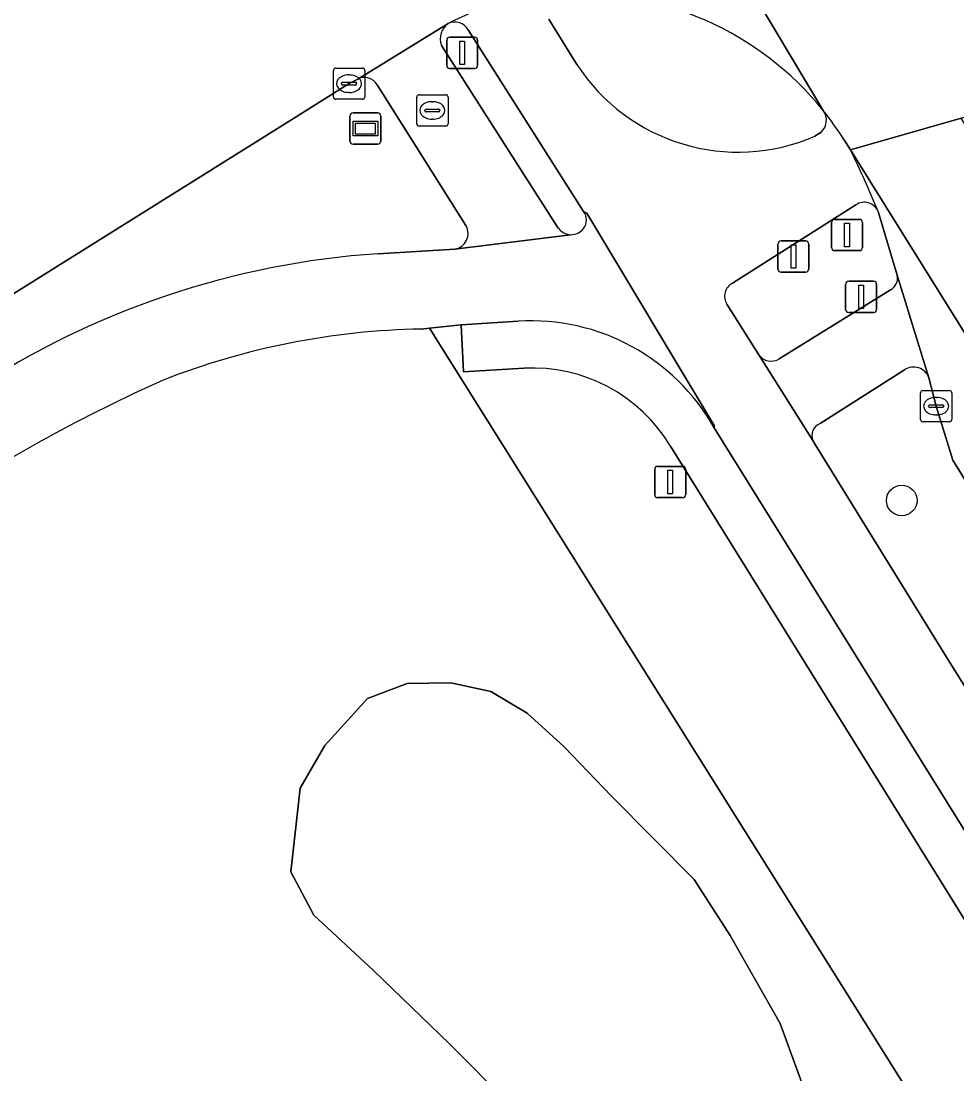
# Model space of a CAD drawing. Extents: x 158132 to 159664, y 385256 to 387218.
# Drawn here: x 159123.93 to 159153.89, y 386656.4 to 386690.08 of the extents above; entities that cross this region are included whole.
import ezdxf

# ---------------------------------------------------------------- set-up
doc = ezdxf.new("R2010")
doc.units = 0
for name, color, linetype in [('IMGEO_Berm_groen', 7, 'Continuous'), ('IMGEO_Boom', 7, 'Continuous'), ('IMGEO_Drukknoppaal', 7, 'Continuous'), ('IMGEO_Fietspad_gesloten', 7, 'Continuous'), ('IMGEO_Groenvoorziening', 7, 'Continuous'), ('IMGEO_Kolk', 7, 'Continuous'), ('IMGEO_Meer_plas_ven_vijver', 7, 'Continuous'), ('IMGEO_OVBaan_gesloten', 7, 'Continuous'), ('IMGEO_Rijbaan_lokaal_gesloten', 7, 'Continuous'), ('IMGEO_Rijbaan_regionaal_gesloten', 7, 'Continuous'), ('IMGEO_Rioolput', 7, 'Continuous'), ('IMGEO_Straatnaambord', 7, 'Continuous'), ('IMGEO_Verkeersbordpaal', 7, 'Continuous'), ('IMGEO_Verkeerseiland_groen', 7, 'Continuous'), ('IMGEO_Verkeerseiland_open', 7, 'Continuous'), ('IMGEO_Verkeersregelinstallatiepaal', 7, 'Continuous'), ('IMGEO_Voetpad_open', 7, 'Continuous')]:
    doc.layers.add(name, color=color, linetype=linetype)

msp = doc.modelspace()

# ---------------------------------------------------------------- linework, layer by layer
at = {"layer": 'IMGEO_Berm_groen'}
for points in [[(159140.025, 386678.972), (159138.093, 386678.862), (159138.019, 386680.357), (159137.006, 386680.254), (159158.781, 386645.56), (159175.669, 386618.508), (159177.498, 386615.581), (159183.311, 386606.268), (159186.205, 386601.626), (159186.647, 386600.917), (159187.643, 386599.315), (159190.082, 386595.425), (159190.77, 386595.587), (159188.393, 386599.703), (159187.266, 386601.655), (159186.986, 386602.112), (159179.41, 386614.466)], [(159169.223, 386637.047), (159144.717, 386676.479)]]:
    msp.add_lwpolyline(points, dxfattribs=at)
msp.add_arc((159140.304, 386673.835), 5.144, 30.9252, 93.1087, dxfattribs=at)
at = {"layer": 'IMGEO_Boom'}
msp.add_circle((159152.118, 386674.742), 0.489, dxfattribs=at)
at = {"layer": 'IMGEO_Drukknoppaal'}
for p, q in [((159148.257, 386683.046), (159149.047, 386683.046)), ((159149.047, 386683.046), (159148.257, 386683.046)), ((159148.157, 386682.146), (159148.157, 386682.946)), ((159148.157, 386682.946), (159148.157, 386682.146)), ((159149.147, 386682.946), (159149.147, 386682.146)), ((159149.147, 386682.146), (159149.147, 386682.946)), ((159149.047, 386682.046), (159148.257, 386682.046)), ((159148.257, 386682.046), (159149.047, 386682.046))]:
    msp.add_line(p, q, dxfattribs=at)
msp.add_lwpolyline([(159148.577, 386682.921), (159148.727, 386682.921), (159148.727, 386682.171), (159148.577, 386682.171), (159148.577, 386682.921)], dxfattribs=at)
for centre, start, end in [((159148.257, 386682.946), 90, 180), ((159148.257, 386682.946), 90, 180), ((159149.047, 386682.946), 0, 90), ((159149.047, 386682.946), 360, 90), ((159148.257, 386682.146), 180, 270), ((159148.257, 386682.146), 180, 270), ((159149.047, 386682.146), 270, 0), ((159149.047, 386682.146), 270, 0)]:
    msp.add_arc(centre, 0.1, start, end, dxfattribs=at)
at = {"layer": 'IMGEO_Fietspad_gesloten'}
for points in [[(159141.719, 386688.693), (159140.825, 386690.143)], [(159138.243, 386689.799), (159141.938, 386683.988), (159142.038, 386683.935), (159146.111, 386677.137), (159146.114, 386677.064), (159170.533, 386637.824)], [(159149.54, 386686.522), (159149.341, 386686.398)], [(159150.478, 386685.963), (159150.278, 386686.283)], [(159146.114, 386677.064), (159146.111, 386677.137), (159142.038, 386683.935), (159141.938, 386683.988)], [(159146.704, 386681.693), (159150.653, 386684.199)], [(159141.521, 386683.246), (159137.815, 386682.785), (159135.36, 386682.638)], [(159167.38, 386647.523), (159160.85, 386657.975), (159156.511, 386664.961), (159155.58, 386666.471), (159154.083, 386668.879), (159153.47, 386669.866), (159149.348, 386676.539), (159149.27, 386676.664), (159147.548, 386679.405), (159146.524, 386681.019)], [(159136.737, 386680.227), (159137.006, 386680.254), (159138.019, 386680.357), (159139.845, 386680.478)]]:
    msp.add_lwpolyline(points, dxfattribs=at)
for centre, radius, start, end in [((159141.501, 386682.478), 8.472, 91.9966, 117.3966), ((159137.813, 386689.548), 0.497, 30.2611, 115.0308), ((159146.884, 386692.043), 6.156, 212.9652, 293.5205), ((159149.173, 386686.91), 0.534, 313.3563, 35.531), ((159134.235, 386675.532), 19.312, 33.8275, 37.2479), ((159121.459, 386671.804), 32.288, 22.169, 26.0087), ((159141.584, 386683.72), 0.444, 322.2387, 37.1247), ((159150.921, 386683.806), 0.476, 22.5126, 124.2969), ((159141.536, 386683.741), 0.495, 268.3036, 323.714), ((159137.171, 386655.805), 26.894, 93.8611, 123.3555), ((159146.909, 386681.277), 0.463, 116.201, 213.8939), ((159140.253, 386673.764), 6.727, 29.3823, 93.4737), ((159137.164, 386656.401), 23.83, 91.0255, 111.3728), ((159150.528, 386629.509), 53.808, 114.1905, 122.9671)]:
    msp.add_arc(centre, radius, start, end, dxfattribs=at)
at = {"layer": 'IMGEO_Groenvoorziening'}
for points in [[(159158.781, 386645.56), (159137.006, 386680.254), (159136.737, 386680.227)], [(159139.574, 386655.425), (159137.642, 386657.361), (159135.214, 386659.707), (159133.298, 386661.472), (159132.565, 386662.867), (159132.86, 386665.537), (159133.653, 386666.904), (159135.015, 386668.411), (159136.292, 386668.892), (159137.689, 386668.914), (159138.963, 386668.631), (159140.135, 386667.936), (159141.312, 386666.86), (159142.832, 386665.279), (159145.474, 386662.62), (159146.623, 386660.828), (159148.222, 386658.011), (159148.924, 386656.118)]]:
    msp.add_lwpolyline(points, dxfattribs=at)
for centre, radius, start, end in [((159137.164, 386656.401), 23.83, 91.0255, 111.3728), ((159150.528, 386629.509), 53.808, 114.1905, 122.9671)]:
    msp.add_arc(centre, radius, start, end, dxfattribs=at)
at = {"layer": 'IMGEO_Kolk'}
for p, q in [((159133.93, 386687.651), (159133.93, 386688.503)), ((159134.005, 386688.577), (159134.857, 386688.577)), ((159134.418, 386688.357), (159134.443, 386688.357)), ((159134.931, 386688.503), (159134.931, 386687.651)), ((159134.189, 386688.071), (159134.189, 386688.083)), ((159134.627, 386688.034), (159134.229, 386688.034)), ((159134.232, 386688.12), (159134.63, 386688.12)), ((159134.673, 386688.083), (159134.673, 386688.071)), ((159134.441, 386687.797), (159134.416, 386687.797)), ((159134.857, 386687.577), (159134.005, 386687.577)), ((159152.793, 386678.261), (159153.645, 386678.261)), ((159152.718, 386677.335), (159152.718, 386678.187)), ((159153.206, 386678.041), (159153.231, 386678.041)), ((159153.719, 386678.187), (159153.719, 386677.335)), ((159152.977, 386677.755), (159152.977, 386677.767)), ((159153.415, 386677.718), (159153.017, 386677.718)), ((159153.02, 386677.804), (159153.418, 386677.804)), ((159153.461, 386677.767), (159153.461, 386677.755)), ((159153.645, 386677.261), (159152.793, 386677.261)), ((159153.229, 386677.481), (159153.204, 386677.481))]:
    msp.add_line(p, q, dxfattribs=at)
for points in [[(159133.93, 386687.651), (159133.93, 386688.503)], [(159134.005, 386688.577), (159134.857, 386688.577)], [(159134.931, 386688.503), (159134.931, 386687.651)], [(159134.857, 386687.577), (159134.005, 386687.577)], [(159152.793, 386678.261), (159153.645, 386678.261)], [(159152.718, 386677.335), (159152.718, 386678.187)], [(159153.719, 386678.187), (159153.719, 386677.335)], [(159153.645, 386677.261), (159152.793, 386677.261)]]:
    msp.add_lwpolyline(points, dxfattribs=at)
for centre, radius, start, end in [((159134.007, 386688.501), 0.0765, 91.552, 178.448), ((159134.007, 386688.501), 0.0765, 91.552, 178.448), ((159134.855, 386688.501), 0.0765, 1.552, 88.448), ((159134.855, 386688.501), 0.0765, 1.552, 88.448), ((159134.229, 386688.08), 0.0403, 85.8775, 175.7526), ((159134.226, 386688.07), 0.0366, 178.938, 274.7102), ((159134.63, 386688.077), 0.043, 264.8664, 352.4533), ((159134.634, 386688.082), 0.0386, 1.7309, 96.639), ((159134.007, 386687.653), 0.0765, 181.552, 268.448), ((159134.007, 386687.653), 0.0765, 181.552, 268.448), ((159134.855, 386687.653), 0.0765, 271.552, 358.448), ((159134.855, 386687.653), 0.0765, 271.552, 358.448), ((159152.795, 386678.185), 0.0765, 91.552, 178.448), ((159152.795, 386678.185), 0.0765, 91.552, 178.448), ((159153.643, 386678.185), 0.0765, 1.552, 88.448), ((159153.643, 386678.185), 0.0765, 1.552, 88.448), ((159153.017, 386677.764), 0.0403, 85.8775, 175.7526), ((159153.014, 386677.754), 0.0366, 178.938, 274.7102), ((159153.418, 386677.761), 0.043, 264.8664, 352.4533), ((159153.422, 386677.766), 0.0386, 1.7309, 96.639), ((159152.795, 386677.337), 0.0765, 181.552, 268.448), ((159152.795, 386677.337), 0.0765, 181.552, 268.448), ((159153.643, 386677.337), 0.0765, 271.552, 358.448), ((159153.643, 386677.337), 0.0765, 271.552, 358.448)]:
    msp.add_arc(centre, radius, start, end, dxfattribs=at)
for centre, major_axis, ratio, start_param, end_param in [((159134.417, 386688.077), (-0.387, 0.002), 0.722429, 4.712389, 7.853982), ((159134.442, 386688.077), (-0.39, 0.002), 0.717154, 1.570796, 4.712389), ((159153.205, 386677.761), (-0.387, 0.002), 0.722429, 4.712389, 7.853982), ((159153.23, 386677.761), (-0.39, 0.002), 0.717154, 1.570796, 4.712389)]:
    msp.add_ellipse(centre, major_axis=major_axis, ratio=ratio, start_param=start_param, end_param=end_param, dxfattribs=at)
at = {"layer": 'IMGEO_Meer_plas_ven_vijver'}
msp.add_lwpolyline([(159148.924, 386656.118), (159148.222, 386658.011), (159146.623, 386660.828), (159145.474, 386662.62), (159142.832, 386665.279), (159141.312, 386666.86), (159140.135, 386667.936), (159138.963, 386668.631), (159137.689, 386668.914), (159136.292, 386668.892), (159135.015, 386668.411), (159133.653, 386666.904), (159132.86, 386665.537), (159132.565, 386662.867), (159133.298, 386661.472), (159135.214, 386659.707), (159137.642, 386657.361), (159139.574, 386655.425)], dxfattribs=at)
at = {"layer": 'IMGEO_OVBaan_gesloten'}
msp.add_lwpolyline([(159151.361, 386683.988), (159151.976, 386681.947), (159152.989, 386678.663), (159153.22, 386677.762), (159153.755, 386676.032), (159157.015, 386670.747), (159161.293, 386663.809), (159170.27, 386649.568), (159172.085, 386647.268), (159175.569, 386643.645), (159178.111, 386641.005), (159178.465, 386640.61), (159179.564, 386639.231), (159180.536, 386637.76), (159180.301, 386638.143), (159150.478, 386685.963)], dxfattribs=at)
msp.add_arc((159121.459, 386671.804), 32.288, 22.169, 26.0087, dxfattribs=at)
at = {"layer": 'IMGEO_Rijbaan_lokaal_gesloten'}
msp.add_lwpolyline([(159112.652, 386674.447), (159113.688, 386675.105), (159132.651, 386686.965), (159134.431, 386688.078), (159134.712, 386688.225), (159137.603, 386689.999)], dxfattribs=at)
msp.add_arc((159141.501, 386682.478), 8.472, 91.9966, 117.3966, dxfattribs=at)
at = {"layer": 'IMGEO_Rijbaan_regionaal_gesloten'}
for points in [[(159144.288, 386715.383), (159141.671, 386719.552), (159139.885, 386722.43), (159138.128, 386725.269), (159138.085, 386725.338), (159135.47, 386723.709), (159132.717, 386721.993), (159129.876, 386720.223), (159149.608, 386687.221)], [(159149.608, 386687.221), (159129.876, 386720.223)], [(159150.278, 386686.283), (159150.478, 386685.963), (159154.015, 386686.975), (159157.444, 386687.955), (159155.66, 386690.814), (159155.603, 386690.905), (159152.966, 386695.161), (159152.899, 386695.281)]]:
    msp.add_lwpolyline(points, dxfattribs=at)
msp.add_lwpolyline([(159154.015, 386686.975), (159150.478, 386685.963), (159180.301, 386638.143), (159180.536, 386637.76), (159181.609, 386636.058), (159194.566, 386616.143), (159198.968, 386609.564), (159199.195, 386609.224), (159219.832, 386578.664), (159222.985, 386580.566), (159191.817, 386626.926), (159157.237, 386681.723)], close=True, dxfattribs=at)
for centre, radius, start, end in [((159141.762, 386680.856), 10.103, 39.0494, 93.1535), ((159134.235, 386675.532), 19.312, 33.8275, 37.2479)]:
    msp.add_arc(centre, radius, start, end, dxfattribs=at)
at = {"layer": 'IMGEO_Rioolput'}
for p, q in [((159136.671, 386687.721), (159137.523, 386687.721)), ((159136.596, 386686.795), (159136.596, 386687.647)), ((159137.084, 386687.501), (159137.109, 386687.501)), ((159137.597, 386687.647), (159137.597, 386686.795)), ((159136.855, 386687.215), (159136.855, 386687.227)), ((159137.293, 386687.178), (159136.895, 386687.178)), ((159136.898, 386687.264), (159137.296, 386687.264)), ((159137.339, 386687.227), (159137.339, 386687.215)), ((159137.523, 386686.721), (159136.671, 386686.721)), ((159137.107, 386686.941), (159137.082, 386686.941))]:
    msp.add_line(p, q, dxfattribs=at)
for points in [[(159136.671, 386687.721), (159137.523, 386687.721)], [(159136.596, 386686.795), (159136.596, 386687.647)], [(159137.597, 386687.647), (159137.597, 386686.795)], [(159137.523, 386686.721), (159136.671, 386686.721)]]:
    msp.add_lwpolyline(points, dxfattribs=at)
for centre, radius, start, end in [((159136.673, 386687.645), 0.0765, 91.552, 178.448), ((159136.673, 386687.645), 0.0765, 91.552, 178.448), ((159137.521, 386687.645), 0.0765, 1.552, 88.448), ((159137.521, 386687.645), 0.0765, 1.552, 88.448), ((159136.895, 386687.224), 0.0403, 85.8775, 175.7526), ((159136.892, 386687.214), 0.0366, 178.938, 274.7102), ((159137.296, 386687.221), 0.043, 264.8664, 352.4533), ((159137.3, 386687.226), 0.0386, 1.7309, 96.639), ((159136.673, 386686.797), 0.0765, 181.552, 268.448), ((159136.673, 386686.797), 0.0765, 181.552, 268.448), ((159137.521, 386686.797), 0.0765, 271.552, 358.448), ((159137.521, 386686.797), 0.0765, 271.552, 358.448)]:
    msp.add_arc(centre, radius, start, end, dxfattribs=at)
for centre, major_axis, ratio, start_param, end_param in [((159137.083, 386687.221), (-0.387, 0.002), 0.722429, 4.712389, 7.853982), ((159137.108, 386687.221), (-0.39, 0.002), 0.717154, 1.570796, 4.712389)]:
    msp.add_ellipse(centre, major_axis=major_axis, ratio=ratio, start_param=start_param, end_param=end_param, dxfattribs=at)
at = {"layer": 'IMGEO_Straatnaambord'}
for p, q in [((159134.457, 386686.24), (159134.457, 386687.04)), ((159134.457, 386687.04), (159134.457, 386686.24)), ((159134.557, 386687.14), (159135.347, 386687.14)), ((159135.347, 386687.14), (159134.557, 386687.14)), ((159135.447, 386687.04), (159135.447, 386686.24)), ((159135.447, 386686.24), (159135.447, 386687.04)), ((159135.347, 386686.14), (159134.557, 386686.14)), ((159134.557, 386686.14), (159135.347, 386686.14))]:
    msp.add_line(p, q, dxfattribs=at)
for points in [[(159134.558, 386686.872), (159135.346, 386686.872), (159135.346, 386686.408), (159134.558, 386686.408), (159134.558, 386686.872)], [(159134.623, 386686.807), (159134.623, 386686.473), (159135.281, 386686.473), (159135.281, 386686.807), (159134.623, 386686.807)]]:
    msp.add_lwpolyline(points, dxfattribs=at)
for centre, start, end in [((159134.557, 386687.04), 90, 180), ((159134.557, 386687.04), 90, 180), ((159135.347, 386687.04), 0, 90), ((159135.347, 386687.04), 360, 90), ((159134.557, 386686.24), 180, 270), ((159134.557, 386686.24), 180, 270), ((159135.347, 386686.24), 270, 0), ((159135.347, 386686.24), 270, 0)]:
    msp.add_arc(centre, 0.1, start, end, dxfattribs=at)
at = {"layer": 'IMGEO_Verkeersbordpaal'}
for p, q in [((159144.213, 386674.935), (159144.213, 386675.735)), ((159144.213, 386675.735), (159144.213, 386674.935)), ((159144.313, 386675.835), (159145.103, 386675.835)), ((159145.103, 386675.835), (159144.313, 386675.835)), ((159145.203, 386675.735), (159145.203, 386674.935)), ((159145.203, 386674.935), (159145.203, 386675.735)), ((159145.103, 386674.835), (159144.313, 386674.835)), ((159144.313, 386674.835), (159145.103, 386674.835))]:
    msp.add_line(p, q, dxfattribs=at)
msp.add_lwpolyline([(159144.633, 386675.71), (159144.783, 386675.71), (159144.783, 386674.96), (159144.633, 386674.96), (159144.633, 386675.71)], dxfattribs=at)
for centre, start, end in [((159144.313, 386675.735), 90, 180), ((159144.313, 386675.735), 90, 180), ((159145.103, 386675.735), 0, 90), ((159145.103, 386675.735), 360, 90), ((159144.313, 386674.935), 180, 270), ((159144.313, 386674.935), 180, 270), ((159145.103, 386674.935), 270, 0), ((159145.103, 386674.935), 270, 0)]:
    msp.add_arc(centre, 0.1, start, end, dxfattribs=at)
at = {"layer": 'IMGEO_Verkeerseiland_groen'}
for points in [[(159134.712, 386688.225), (159134.431, 386688.078), (159132.651, 386686.965), (159113.688, 386675.105), (159112.652, 386674.447)], [(159138.172, 386683.539), (159135.328, 386688.044)], [(159150.653, 386684.199), (159146.704, 386681.693)], [(159151.976, 386681.947), (159151.361, 386683.988)], [(159135.36, 386682.638), (159137.815, 386682.785)], [(159148.197, 386679.279), (159151.754, 386681.479)], [(159146.524, 386681.019), (159147.548, 386679.405)], [(159152.209, 386678.924), (159149.51, 386677.201)], [(159153.755, 386676.032), (159153.22, 386677.762), (159152.989, 386678.663)], [(159149.27, 386676.664), (159149.348, 386676.539), (159153.47, 386669.866), (159154.083, 386668.879), (159157.015, 386670.747), (159153.755, 386676.032)]]:
    msp.add_lwpolyline(points, dxfattribs=at)
for centre, radius, start, end in [((159134.924, 386687.809), 0.467, 30.2469, 117.0042), ((159150.921, 386683.806), 0.476, 22.5126, 124.2969), ((159137.732, 386683.286), 0.508, 279.4131, 29.9141), ((159137.171, 386655.805), 26.894, 93.8611, 123.3555), ((159151.553, 386681.861), 0.432, 297.7524, 11.4922), ((159146.909, 386681.277), 0.463, 116.201, 213.8939), ((159147.934, 386679.661), 0.464, 213.5299, 304.4961), ((159152.498, 386678.492), 0.52, 19.2001, 123.7978), ((159149.65, 386676.816), 0.409, 109.969, 201.8686)]:
    msp.add_arc(centre, radius, start, end, dxfattribs=at)
at = {"layer": 'IMGEO_Verkeerseiland_open'}
for points in [[(159140.825, 386690.143), (159141.719, 386688.693)], [(159141.938, 386683.988), (159138.243, 386689.799)], [(159137.385, 386689.303), (159141.127, 386683.457)], [(159149.341, 386686.398), (159149.54, 386686.522)]]:
    msp.add_lwpolyline(points, dxfattribs=at)
for centre, radius, start, end in [((159141.762, 386680.856), 10.103, 39.0494, 93.1535), ((159137.813, 386689.548), 0.497, 30.2611, 115.0308), ((159137.938, 386689.512), 0.591, 124.5225, 200.6945), ((159146.884, 386692.043), 6.156, 212.9652, 293.5205), ((159149.173, 386686.91), 0.534, 313.3563, 35.531), ((159141.584, 386683.72), 0.444, 322.2387, 37.1247), ((159141.535, 386683.745), 0.499, 215.245, 268.414), ((159141.536, 386683.741), 0.495, 268.3036, 323.714)]:
    msp.add_arc(centre, radius, start, end, dxfattribs=at)
at = {"layer": 'IMGEO_Verkeersregelinstallatiepaal'}
for p, q in [((159137.555, 386688.665), (159137.555, 386689.465)), ((159137.555, 386689.465), (159137.555, 386688.665)), ((159137.655, 386689.565), (159138.445, 386689.565)), ((159138.445, 386689.565), (159137.655, 386689.565)), ((159138.545, 386689.465), (159138.545, 386688.665)), ((159138.545, 386688.665), (159138.545, 386689.465)), ((159138.445, 386688.565), (159137.655, 386688.565)), ((159137.655, 386688.565), (159138.445, 386688.565)), ((159149.871, 386682.835), (159149.871, 386683.635)), ((159149.871, 386683.635), (159149.871, 386682.835)), ((159149.971, 386683.735), (159150.761, 386683.735)), ((159150.761, 386683.735), (159149.971, 386683.735)), ((159150.861, 386683.635), (159150.861, 386682.835)), ((159150.861, 386682.835), (159150.861, 386683.635)), ((159150.761, 386682.735), (159149.971, 386682.735)), ((159149.971, 386682.735), (159150.761, 386682.735)), ((159150.323, 386680.856), (159150.323, 386681.656)), ((159150.323, 386681.656), (159150.323, 386680.856)), ((159150.423, 386681.756), (159151.213, 386681.756)), ((159151.213, 386681.756), (159150.423, 386681.756)), ((159151.313, 386681.656), (159151.313, 386680.856)), ((159151.313, 386680.856), (159151.313, 386681.656)), ((159151.213, 386680.756), (159150.423, 386680.756)), ((159150.423, 386680.756), (159151.213, 386680.756))]:
    msp.add_line(p, q, dxfattribs=at)
for points in [[(159137.975, 386689.44), (159138.125, 386689.44), (159138.125, 386688.69), (159137.975, 386688.69), (159137.975, 386689.44)], [(159150.291, 386683.61), (159150.441, 386683.61), (159150.441, 386682.86), (159150.291, 386682.86), (159150.291, 386683.61)], [(159150.743, 386681.631), (159150.893, 386681.631), (159150.893, 386680.881), (159150.743, 386680.881), (159150.743, 386681.631)]]:
    msp.add_lwpolyline(points, dxfattribs=at)
for centre, start, end in [((159137.655, 386689.465), 90, 180), ((159137.655, 386689.465), 90, 180), ((159138.445, 386689.465), 0, 90), ((159138.445, 386689.465), 360, 90), ((159137.655, 386688.665), 180, 270), ((159137.655, 386688.665), 180, 270), ((159138.445, 386688.665), 270, 0), ((159138.445, 386688.665), 270, 0), ((159149.971, 386683.635), 90, 180), ((159149.971, 386683.635), 90, 180), ((159150.761, 386683.635), 0, 90), ((159150.761, 386683.635), 360, 90), ((159149.971, 386682.835), 180, 270), ((159149.971, 386682.835), 180, 270), ((159150.761, 386682.835), 270, 0), ((159150.761, 386682.835), 270, 0), ((159150.423, 386681.656), 90, 180), ((159150.423, 386681.656), 90, 180), ((159151.213, 386681.656), 0, 90), ((159151.213, 386681.656), 360, 90), ((159150.423, 386680.856), 180, 270), ((159150.423, 386680.856), 180, 270), ((159151.213, 386680.856), 270, 0), ((159151.213, 386680.856), 270, 0)]:
    msp.add_arc(centre, 0.1, start, end, dxfattribs=at)
at = {"layer": 'IMGEO_Voetpad_open'}
for points in [[(159137.603, 386689.999), (159134.712, 386688.225)], [(159141.127, 386683.457), (159137.385, 386689.303)], [(159135.328, 386688.044), (159138.172, 386683.539)], [(159137.815, 386682.785), (159141.521, 386683.246)], [(159152.989, 386678.663), (159151.976, 386681.947)], [(159151.754, 386681.479), (159148.197, 386679.279)], [(159139.845, 386680.478), (159138.019, 386680.357), (159138.093, 386678.862), (159140.025, 386678.972)], [(159147.548, 386679.405), (159149.27, 386676.664)], [(159149.51, 386677.201), (159152.209, 386678.924)], [(159170.533, 386637.824), (159146.114, 386677.064)], [(159144.717, 386676.479), (159169.223, 386637.047)]]:
    msp.add_lwpolyline(points, dxfattribs=at)
for centre, radius, start, end in [((159137.938, 386689.512), 0.591, 124.5225, 200.6945), ((159134.924, 386687.809), 0.467, 30.2469, 117.0042), ((159137.732, 386683.286), 0.508, 279.4131, 29.9141), ((159141.535, 386683.745), 0.499, 215.245, 268.414), ((159151.553, 386681.861), 0.432, 297.7524, 11.4922), ((159140.253, 386673.764), 6.727, 29.3823, 93.4737), ((159147.934, 386679.661), 0.464, 213.5299, 304.4961), ((159140.304, 386673.835), 5.144, 30.9252, 93.1087), ((159152.498, 386678.492), 0.52, 19.2001, 123.7978), ((159149.65, 386676.816), 0.409, 109.969, 201.8686)]:
    msp.add_arc(centre, radius, start, end, dxfattribs=at)

doc.saveas('drawing.dxf')
